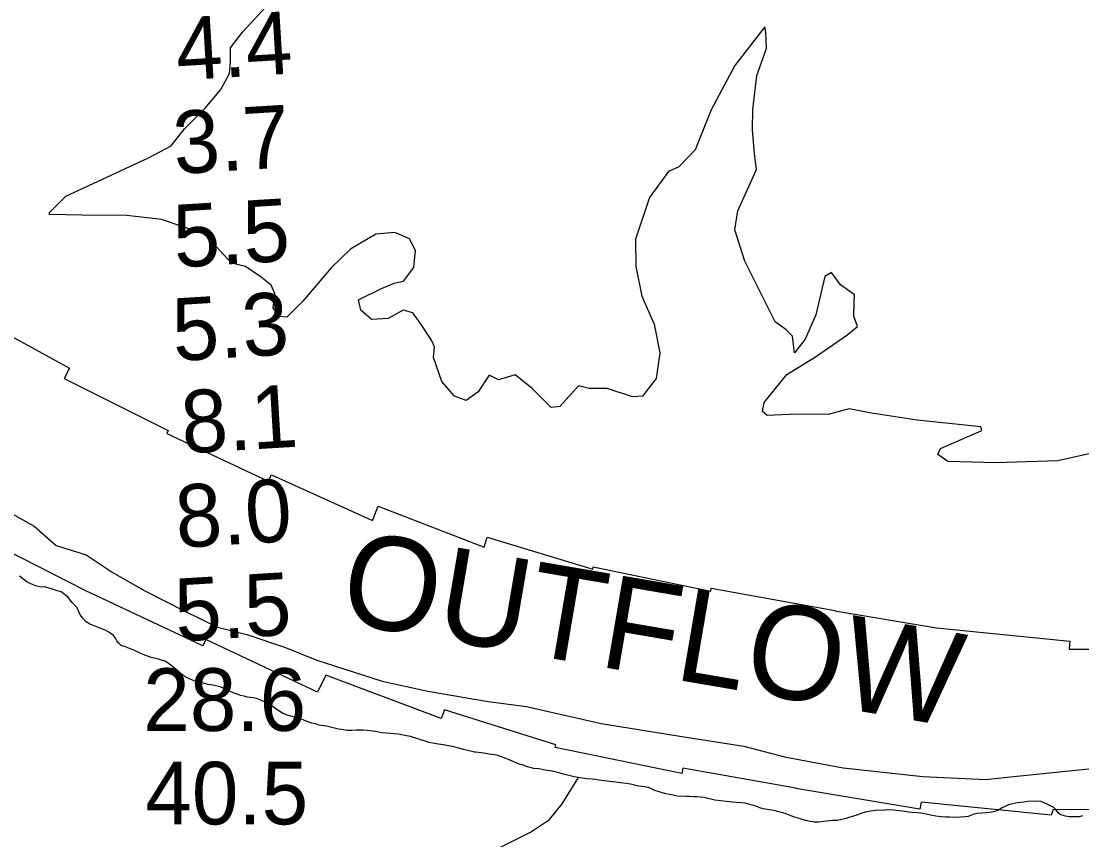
# Model space of a CAD drawing. Extents: x 3180038 to 3217926, y 922069 to 947485.
# Drawn here: x 3187547 to 3188682, y 931387 to 932263 of the extents above; entities that cross this region are included whole.
import ezdxf

# ---------------------------------------------------------------- set-up
doc = ezdxf.new("R2010")
doc.units = 0
for name, color, linetype in [('V-RIVR-EDGE', 7, 'Continuous'), ('V-RIVR-RANG', 7, 'Continuous'), ('V-RRAP-RVMT', 7, 'Continuous'), ('V-RRAP-RVMT-IDEN', 7, 'Continuous'), ('V-SITE-VEGE', 7, 'Continuous'), ('V-TOPO-SHOR', 7, 'Continuous')]:
    doc.layers.add(name, color=color, linetype=linetype)

msp = doc.modelspace()

# ---------------------------------------------------------------- linework, layer by layer
at = {"layer": 'V-RIVR-EDGE'}
for points in [[(3187594.4, 932075.8), (3187683, 932116.6), (3187707.3, 932129.5), (3187721.4, 932147.8), (3187743.6, 932169.9), (3187760.4, 932189.8), (3187769.6, 932207), (3187770.7, 932218.9), (3187770.7, 932234.5), (3187783.7, 932251.2), (3187812.4, 932282.5)], [(3188345, 931840.8), (3188340.2, 931845.1), (3188341.8, 931854.8), (3188366.2, 931885), (3188397, 931903.8), (3188430.5, 931926.9), (3188441.9, 931936.1), (3188438.1, 931947.4), (3188438.2, 931962), (3188438.7, 931970.1), (3188423.6, 931980.9), (3188414, 931993.9), (3188406.9, 931989.6), (3188397.1, 931948.6), (3188385.7, 931922.7), (3188374.4, 931908.2), (3188372.2, 931926), (3188365.2, 931933), (3188353.9, 931941.1), (3188321.2, 932006), (3188310.5, 932039.5), (3188313.7, 932060), (3188333.8, 932104.2), (3188331.7, 932120.9), (3188329.6, 932146.8), (3188329.7, 932168.4), (3188334.1, 932204.6), (3188344.4, 932233.7), (3188343.9, 932250.9), (3188342.8, 932256.9), (3188310.4, 932215.4), (3188285.4, 932168), (3188268, 932125.4), (3188250.7, 932107.1), (3188239.4, 932102.2), (3188219.3, 932074.2), (3188204.1, 932029.5), (3188204.6, 932000.3), (3188211, 931968.5), (3188224.4, 931938.8), (3188230.3, 931908), (3188226.4, 931880.5), (3188211.8, 931861.6), (3188201, 931861.1), (3188174, 931869.8), (3188154.6, 931869.9), (3188143.3, 931872.6), (3188123.3, 931850.5), (3188114.1, 931849.5), (3188093.6, 931870), (3188075.3, 931884.6), (3188057.5, 931879.3), (3188047.8, 931884.2), (3188035.9, 931866.4), (3188022.9, 931857.2), (3188010.5, 931861.6), (3187997, 931877.3), (3187987.9, 931903.2), (3187989, 931914.5), (3187985.8, 931921.5), (3187974, 931939.4), (3187965.9, 931950.7), (3187955.7, 931953.5), (3187939.5, 931944.9), (3187921.7, 931943.8), (3187910.3, 931953.6), (3187907.7, 931964.9), (3187932.5, 931976.7), (3187946, 931982.6), (3187955.8, 931984.8), (3187967.1, 931999.3), (3187968.8, 932017.6), (3187962.3, 932030.1), (3187946.7, 932036.6), (3187926.2, 932035), (3187899.2, 932018.9), (3187878.6, 931999), (3187848.3, 931963.4), (3187831, 931946.2), (3187822.9, 931946.8), (3187816.5, 931956), (3187818.1, 931971.6), (3187814.4, 931980.3), (3187803.6, 931988.9), (3187786.9, 932000.3), (3187771.8, 932004.1), (3187743.3, 932034.9), (3187696.9, 932050.7), (3187659.7, 932055.1), (3187611.6, 932055.2), (3187577.1, 932055.9), (3187577.1, 932058)], [(3187577.1, 932058), (3187594.4, 932075.8)], [(3188734.6, 931810.1), (3188656.3, 931792.5), (3188589.9, 931790.5), (3188538.7, 931791.7), (3188527.9, 931799.3), (3188530.6, 931805.8), (3188574.9, 931825.1), (3188573.8, 931828.9), (3188505.9, 931836.1), (3188454.6, 931843.8), (3188433, 931848.1), (3188410.3, 931842.2), (3188376.4, 931842.3), (3188345, 931840.8)], [(3187515, 931747.8), (3187560.6, 931722.4), (3187584, 931701.9), (3187616.3, 931691.8), (3187644.2, 931673.4), (3187678.3, 931653.9), (3187721.2, 931632.1), (3187756.8, 931614.4), (3187788.4, 931606.7), (3187829.8, 931592.9), (3187863.3, 931579.1), (3187933, 931556.7), (3187982, 931545.9), (3188046.5, 931535.1), (3188087.6, 931529.5), (3188167.4, 931511.3), (3188258.4, 931496.8), (3188320.2, 931487.2), (3188363.7, 931475.8), (3188426.4, 931464.1), (3188511.7, 931454.8), (3188579.3, 931451.5), (3188602.1, 931453.9), (3188703.3, 931464.3)]]:
    msp.add_lwpolyline(points, dxfattribs=at)
at = {"layer": 'V-RRAP-RVMT'}
for points in [[(3187488.2, 931951.9), (3187598.5, 931891.6), (3187592.9, 931880.5), (3187704.1, 931825), (3187702.5, 931821.7), (3187811.2, 931770.6), (3187814.7, 931777.6), (3187922.8, 931728.8), (3187928.7, 931743.9), (3188042.3, 931700.2), (3188045.6, 931710.8), (3188158.7, 931676.6), (3188159.1, 931679.2), (3188284.8, 931653.1), (3188285.3, 931656.1), (3188417.7, 931632.3), (3188417.7, 931632.1), (3188526.5, 931613.8)], [(3188508.6, 931419.6), (3188376, 931441.9), (3188376, 931442.2), (3188255, 931463.8), (3188253.7, 931457.8), (3188118.4, 931485.9), (3188118.9, 931488.5), (3187999.8, 931526.2), (3187996.2, 931516.8), (3187872.8, 931563.3), (3187864, 931545), (3187744.2, 931601.3), (3187741, 931594.5), (3187615.8, 931653.4), (3187496, 931714.2)], [(3188526.5, 931613.8), (3188669.3, 931599.5), (3188668.5, 931591), (3188772.9, 931590.9)], [(3188782.8, 931419.2), (3188651.3, 931419.4), (3188649, 931413.3), (3188510, 931427.2), (3188508.6, 931419.6)]]:
    msp.add_lwpolyline(points, dxfattribs=at)
at = {"layer": 'V-SITE-VEGE'}
for p, q in [((3187553.2, 931662.7), (3187544.9, 931669.1)), ((3187559.7, 931659.8), (3187553.2, 931662.7)), ((3187563.4, 931658.5), (3187559.7, 931659.8)), ((3187566.6, 931657.6), (3187563.4, 931658.5)), ((3187573.2, 931657.4), (3187566.6, 931657.6)), ((3187577.6, 931655.9), (3187573.2, 931657.4)), ((3187581.3, 931654.7), (3187577.6, 931655.9)), ((3187585.4, 931653.2), (3187581.3, 931654.7)), ((3187589.5, 931652.3), (3187585.4, 931653.2)), ((3187596.5, 931647.1), (3187589.5, 931652.3)), ((3187598.3, 931644.6), (3187596.5, 931647.1)), ((3187601.3, 931641), (3187598.3, 931644.6)), ((3187606.7, 931635.1), (3187601.3, 931641)), ((3187608.3, 931630.9), (3187606.7, 931635.1)), ((3187609.9, 931627.8), (3187608.3, 931630.9)), ((3187612.7, 931624.3), (3187609.9, 931627.8)), ((3187616, 931620.7), (3187612.7, 931624.3)), ((3187619.4, 931618.2), (3187616, 931620.7)), ((3187624.7, 931615.8), (3187619.4, 931618.2)), ((3187637.4, 931610.8), (3187624.7, 931615.8)), ((3187640.6, 931609.3), (3187637.4, 931610.8)), ((3187645.4, 931605.6), (3187640.6, 931609.3)), ((3187647.7, 931602.7), (3187645.4, 931605.6)), ((3187649.1, 931599.9), (3187647.7, 931602.7)), ((3187651.2, 931597.4), (3187649.1, 931599.9)), ((3187654.2, 931594.7), (3187651.2, 931597.4)), ((3187657.7, 931593.8), (3187654.2, 931594.7)), ((3187660.9, 931592.3), (3187657.7, 931593.8)), ((3187668, 931589.4), (3187660.9, 931592.3)), ((3187677.2, 931585.3), (3187668, 931589.4)), ((3187685.7, 931582.2), (3187677.2, 931585.3)), ((3187690.8, 931580.9), (3187685.7, 931582.2)), ((3187693.8, 931580.2), (3187690.8, 931580.9)), ((3187697, 931579.3), (3187693.8, 931580.2)), ((3187700.5, 931578), (3187697, 931579.3)), ((3187703.9, 931576), (3187700.5, 931578)), ((3187706.9, 931573.9), (3187703.9, 931576)), ((3187715, 931566.9), (3187706.9, 931573.9)), ((3187718.5, 931564.2), (3187715, 931566.9)), ((3187721.2, 931562.2), (3187718.5, 931564.2)), ((3187725.1, 931559.9), (3187721.2, 931562.2)), ((3187732, 931557.2), (3187725.1, 931559.9)), ((3187736.2, 931555.9), (3187732, 931557.2)), ((3187741.9, 931554.6), (3187736.2, 931555.9)), ((3187746.5, 931553.2), (3187741.9, 931554.6)), ((3187750, 931552.8), (3187746.5, 931553.2)), ((3187759.8, 931550.6), (3187750, 931552.8)), ((3187763.7, 931549), (3187759.8, 931550.6)), ((3187774.3, 931543.9), (3187763.7, 931549)), ((3187777.3, 931543), (3187774.3, 931543.9)), ((3187781.5, 931541.4), (3187777.3, 931543)), ((3187785.4, 931540.5), (3187781.5, 931541.4)), ((3187788.6, 931539.7), (3187785.4, 931540.5)), ((3187795.2, 931538.8), (3187788.6, 931539.7)), ((3187798.7, 931538.2), (3187795.2, 931538.8)), ((3187802.6, 931536.6), (3187798.7, 931538.2)), ((3187811.3, 931532.3), (3187802.6, 931536.6)), ((3187815.2, 931530.1), (3187811.3, 931532.3)), ((3187820.8, 931526), (3187815.2, 931530.1)), ((3187826.5, 931522.4), (3187820.8, 931526)), ((3187830.7, 931520.8), (3187826.5, 931522.4)), ((3187839, 931518.1), (3187830.7, 931520.8)), ((3187845.2, 931516.4), (3187839, 931518.1)), ((3187848.6, 931515.5), (3187845.2, 931516.4)), ((3187851.8, 931514.1), (3187848.6, 931515.5)), ((3187858, 931511.9), (3187851.8, 931514.1)), ((3187861.9, 931511), (3187858, 931511.9)), ((3187865.8, 931509.7), (3187861.9, 931511)), ((3187873.4, 931508.6), (3187865.8, 931509.7)), ((3187886.3, 931505.5), (3187873.4, 931508.6)), ((3187889.5, 931504.9), (3187886.3, 931505.5)), ((3187895.7, 931504), (3187889.5, 931504.9)), ((3187900.5, 931503.8), (3187895.7, 931504)), ((3187905.5, 931504.4), (3187900.5, 931503.8)), ((3187909, 931504.4), (3187905.5, 931504.4)), ((3187912.6, 931504.2), (3187909, 931504.4)), ((3187917, 931503.8), (3187912.6, 931504.2)), ((3187925.9, 931502.7), (3187917, 931503.8)), ((3187932.8, 931501.6), (3187925.9, 931502.7)), ((3187942.5, 931500.8), (3187932.8, 931501.6)), ((3187950.3, 931500), (3187942.5, 931500.8)), ((3187955.5, 931499.1), (3187950.3, 931500)), ((3187959.2, 931498.2), (3187955.5, 931499.1)), ((3187963.6, 931497.4), (3187959.2, 931498.2)), ((3187980.3, 931492.2), (3187963.6, 931497.4)), ((3187983.3, 931491.1), (3187980.3, 931492.2)), ((3187990.9, 931489.6), (3187983.3, 931491.1)), ((3187998.5, 931488.5), (3187990.9, 931489.6)), ((3188007.9, 931486.8), (3187998.5, 931488.5)), ((3188013.6, 931485.5), (3188007.9, 931486.8)), ((3188020.1, 931483.5), (3188013.6, 931485.5)), ((3188026.3, 931482.1), (3188020.1, 931483.5)), ((3188029.5, 931481.3), (3188026.3, 931482.1)), ((3188032, 931480.8), (3188029.5, 931481.3)), ((3188033.4, 931480.8), (3188032, 931480.8)), ((3188039.1, 931480.2), (3188033.4, 931480.8)), ((3188044.2, 931479.3), (3188039.1, 931480.2)), ((3188047.4, 931478.7), (3188044.2, 931479.3)), ((3188053.8, 931477.8), (3188047.4, 931478.7)), ((3188057, 931477.2), (3188053.8, 931477.8)), ((3188060.9, 931475.8), (3188057, 931477.2)), ((3188066.4, 931473.6), (3188060.9, 931475.8)), ((3188071.5, 931471.4), (3188066.4, 931473.6)), ((3188079.6, 931468), (3188071.5, 931471.4)), ((3188084.2, 931466.7), (3188079.6, 931468)), ((3188087.4, 931465.6), (3188084.2, 931466.7)), ((3188095.6, 931463.3), (3188087.4, 931465.6)), ((3188100.7, 931462.9), (3188095.6, 931463.3)), ((3188107.6, 931461.6), (3188100.7, 931462.9)), ((3188112.9, 931460.8), (3188107.6, 931461.6)), ((3188117.2, 931459.9), (3188112.9, 931460.8)), ((3188127.3, 931457.2), (3188117.2, 931459.9)), ((3188132.8, 931455.7), (3188127.3, 931457.2)), ((3188138.6, 931454.4), (3188132.8, 931455.7)), ((3188152.3, 931452.4), (3188138.6, 931454.4)), ((3188157.8, 931451.8), (3188152.3, 931452.4)), ((3188161.5, 931451.6), (3188157.8, 931451.8)), ((3188165, 931450.9), (3188161.5, 931451.6)), ((3188171.6, 931450.1), (3188165, 931450.9)), ((3188176, 931449.2), (3188171.6, 931450.1)), ((3188179.9, 931449), (3188176, 931449.2)), ((3188188.1, 931448), (3188179.9, 931449)), ((3188194.3, 931447.3), (3188188.1, 931448)), ((3188198.9, 931446.5), (3188194.3, 931447.3)), ((3188203.3, 931445.6), (3188198.9, 931446.5)), ((3188207.9, 931444.5), (3188203.3, 931445.6)), ((3188211.1, 931444.1), (3188207.9, 931444.5)), ((3188218, 931442.8), (3188211.1, 931444.1)), ((3188221.2, 931441.6), (3188218, 931442.8)), ((3188225.1, 931439.8), (3188221.2, 931441.6)), ((3188229.5, 931438.3), (3188225.1, 931439.8)), ((3188233.1, 931437.2), (3188229.5, 931438.3)), ((3188236.6, 931436.3), (3188233.1, 931437.2)), ((3188244.6, 931434.8), (3188236.6, 931436.3)), ((3188247.6, 931434.1), (3188244.6, 931434.8)), ((3188249, 931433.7), (3188247.6, 931434.1)), ((3188258.4, 931433.3), (3188249, 931433.7)), ((3188261.6, 931433.3), (3188258.4, 931433.3)), ((3188266.6, 931433.1), (3188261.6, 931433.3)), ((3188269.8, 931432.9), (3188266.6, 931433.1)), ((3188273.3, 931432.5), (3188269.8, 931432.9)), ((3188277.6, 931432.3), (3188273.3, 931432.5)), ((3188289.1, 931429.5), (3188277.6, 931432.3)), ((3188307.9, 931427.1), (3188289.1, 931429.5)), ((3188312.3, 931426.9), (3188307.9, 931427.1)), ((3188321.7, 931426.1), (3188312.3, 931426.9)), ((3188334.1, 931422.6), (3188321.7, 931426.1)), ((3188337.3, 931421.2), (3188334.1, 931422.6)), ((3188600.3, 931423.1), (3188596.7, 931421.2)), ((3188603.5, 931424.5), (3188600.3, 931423.1)), ((3188612.7, 931426.4), (3188603.5, 931424.5)), ((3188619.8, 931427.4), (3188612.7, 931426.4)), ((3188624.1, 931427.9), (3188619.8, 931427.4)), ((3188633.5, 931428.4), (3188624.1, 931427.9)), ((3188638.3, 931428), (3188633.5, 931428.4)), ((3188645.7, 931424.9), (3188638.3, 931428)), ((3188651.9, 931421.5), (3188645.7, 931424.9)), ((3188341, 931420.1), (3188337.3, 931421.2)), ((3188349.7, 931418.8), (3188341, 931420.1)), ((3188353.8, 931417.9), (3188349.7, 931418.8)), ((3188364.4, 931415.3), (3188353.8, 931417.9)), ((3188367.9, 931413.7), (3188364.4, 931415.3)), ((3188371.5, 931412.4), (3188367.9, 931413.7)), ((3188380.5, 931409.3), (3188371.5, 931412.4)), ((3188433.6, 931411.1), (3188428.2, 931409.3)), ((3188437.5, 931412.3), (3188433.6, 931411.1)), ((3188441.2, 931413.3), (3188437.5, 931412.3)), ((3188445.3, 931415.2), (3188441.2, 931413.3)), ((3188451.5, 931416.8), (3188445.3, 931415.2)), ((3188456, 931417.8), (3188451.5, 931416.8)), ((3188461.3, 931418.5), (3188456, 931417.8)), ((3188471.4, 931418.6), (3188461.3, 931418.5)), ((3188473.2, 931419.1), (3188471.4, 931418.6)), ((3188480.3, 931418.7), (3188473.2, 931419.1)), ((3188492.7, 931417.2), (3188480.3, 931418.7)), ((3188496.6, 931416.6), (3188492.7, 931417.2)), ((3188500.3, 931416.1), (3188496.6, 931416.6)), ((3188505.8, 931416), (3188500.3, 931416.1)), ((3188509.7, 931415.5), (3188505.8, 931416)), ((3188514, 931414.7), (3188509.7, 931415.5)), ((3188521.8, 931412.9), (3188514, 931414.7)), ((3188525.7, 931412.3), (3188521.8, 931412.9)), ((3188531.9, 931411.4), (3188525.7, 931412.3)), ((3188536.3, 931411.2), (3188531.9, 931411.4)), ((3188540.2, 931411.3), (3188536.3, 931411.2)), ((3188548.4, 931410.9), (3188540.2, 931411.3)), ((3188552.1, 931411.1), (3188548.4, 931410.9)), ((3188557.1, 931411.6), (3188552.1, 931411.1)), ((3188560.3, 931412.1), (3188557.1, 931411.6)), ((3188565.6, 931414), (3188560.3, 931412.1)), ((3188569.9, 931415.2), (3188565.6, 931414)), ((3188580.2, 931415.8), (3188569.9, 931415.2)), ((3188583.2, 931416.3), (3188580.2, 931415.8)), ((3188587.3, 931416.8), (3188583.2, 931416.3)), ((3188592.1, 931418.4), (3188587.3, 931416.8)), ((3188596.7, 931421.2), (3188592.1, 931418.4)), ((3188654.2, 931419.5), (3188651.9, 931421.5)), ((3188656.5, 931416), (3188654.2, 931419.5)), ((3188659.5, 931413.6), (3188656.5, 931416)), ((3188664.4, 931412.2), (3188659.5, 931413.6)), ((3188668.3, 931411.6), (3188664.4, 931412.2)), ((3188679, 931411.7), (3188668.3, 931411.6)), ((3188682.7, 931412.6), (3188679, 931411.7)), ((3188386.2, 931407.5), (3188380.5, 931409.3)), ((3188391.3, 931406.4), (3188386.2, 931407.5)), ((3188395.4, 931406), (3188391.3, 931406.4)), ((3188400, 931406), (3188395.4, 931406)), ((3188411.5, 931407.3), (3188400, 931406)), ((3188415.1, 931407.5), (3188411.5, 931407.3)), ((3188420.4, 931407.6), (3188415.1, 931407.5)), ((3188428.2, 931409.3), (3188420.4, 931407.6))]:
    msp.add_line(p, q, dxfattribs=at)
at = {"layer": 'V-TOPO-SHOR'}
msp.add_lwpolyline([(3187497.3, 931040.5), (3187568.3, 931067.5), (3187632.5, 931091.1), (3187686.5, 931104.6), (3187733.8, 931121.5), (3187774.3, 931141.8), (3187798, 931155.3), (3187862.2, 931199.2), (3187909.5, 931263.4), (3187929.7, 931307.3), (3187966.9, 931334.3), (3188007.4, 931358), (3188051.3, 931374.9), (3188091.9, 931395.1), (3188112.1, 931408.7), (3188125.6, 931425.6), (3188143.4, 931453.7)], dxfattribs=at)

# ---------------------------------------------------------------- texts
at = {"layer": 'V-RIVR-RANG'}
for s, rotation, p in [('4.4', 3.4658, (3187714.1, 932199.4)), ('3.7', 3.4658, (3187711.3, 932099.2)), ('5.5', 3.4658, (3187711.4, 931999.2)), ('5.3', 3.4658, (3187710.4, 931899.1)), ('8.1', 3.4658, (3187719.9, 931800.2)), ('8.0', 3.4658, (3187713.7, 931699.3)), ('5.5', 3.4658, (3187713, 931599.2)), ('28.6', 0.0483, (3187677.4, 931503.4)), ('40.5', 0.0483, (3187679.6, 931403.4))]:
    msp.add_text(s, height=67, rotation=rotation, dxfattribs=at).set_placement(p)
at = {"layer": 'V-RRAP-RVMT-IDEN'}
msp.add_text('OUTFLOW', height=100, rotation=350.2939, dxfattribs=at).set_placement((3187885, 931620.3))

doc.saveas('drawing.dxf')
